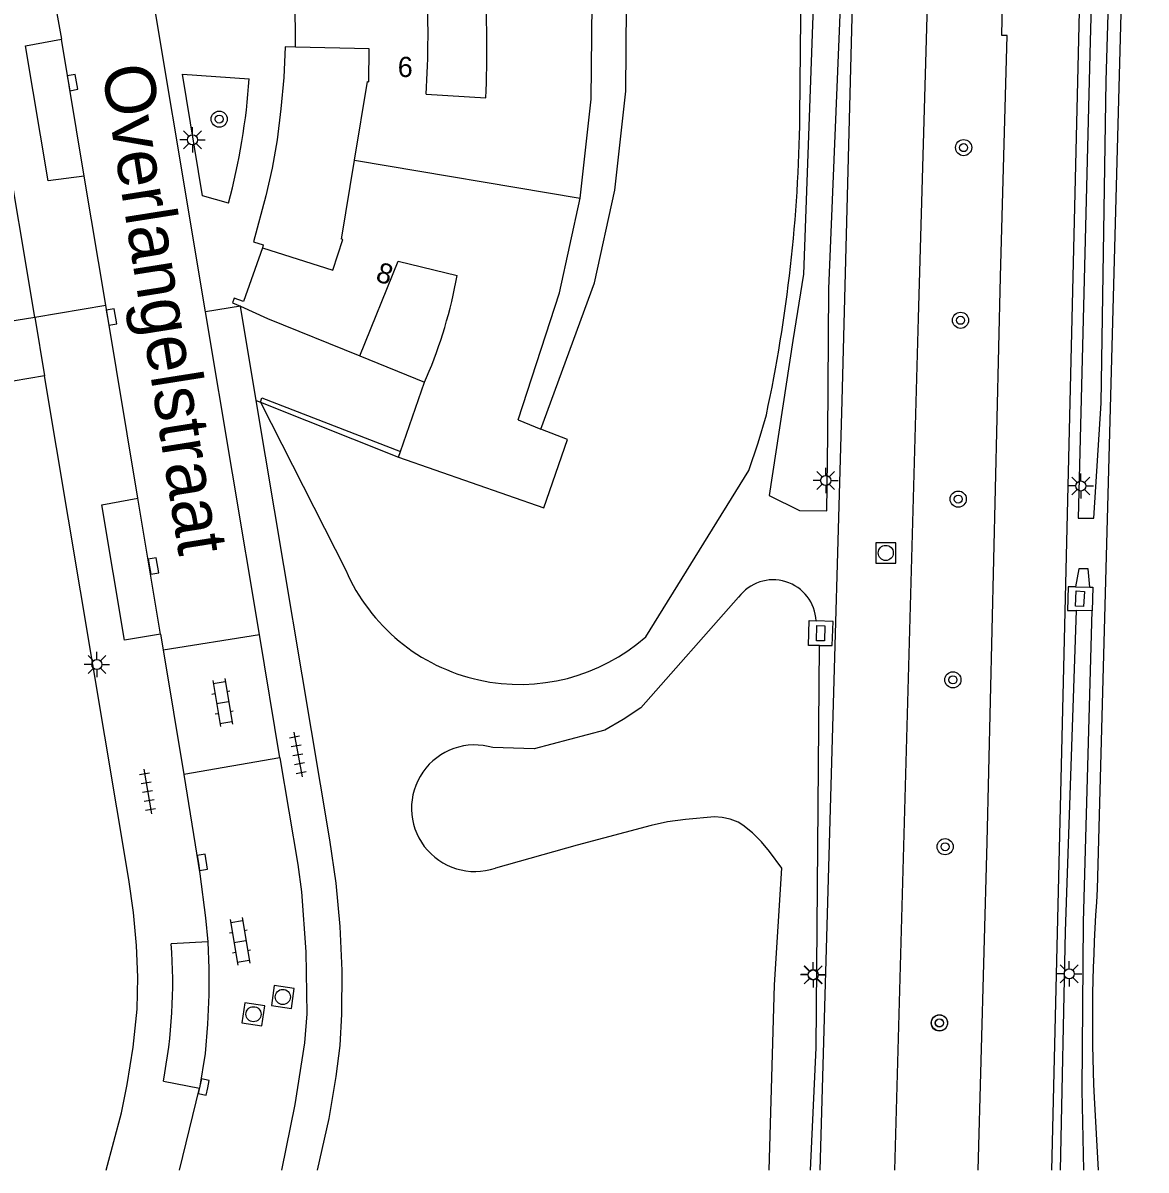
# Model space of a CAD drawing. Extents: x 124000 to 128010, y 398999 to 403000.
# Drawn here: x 127655.9 to 127711.6, y 399000 to 399056.8 of the extents above; entities that cross this region are included whole.
import ezdxf

# ---------------------------------------------------------------- set-up
doc = ezdxf.new("R2010")
doc.units = 0
for name, color, linetype in [('gg-afsc-muur', 7, 'Continuous'), ('gg-anno-huisnummerreeks BGT', 7, 'Continuous'), ('gg-anno-openbare ruimte label', 7, 'Continuous'), ('gg-bbg-gedigitaliseerde bebouwing', 7, 'Continuous'), ('gg-bbg-hoofdgebouw', 7, 'Continuous'), ('gg-bbg-tussenscheiding', 7, 'Continuous'), ('gg-knt-BGT kruinlijn', 7, 'Continuous'), ('gg-knt-bovenkant onderkant talud', 7, 'Continuous'), ('gg-knt-verharding', 7, 'Continuous'), ('gg-knt-verharding nz', 7, 'Continuous'), ('gg-kntw-greppel-droge sloot', 7, 'Continuous'), ('gt-grn-weggrens', 7, 'Continuous'), ('gt-symb-boom', 7, 'Continuous'), ('gt-symb-klinker verharding', 7, 'Continuous'), ('gt-symb-kolk', 7, 'Continuous'), ('gt-symb-kolk center center', 7, 'Continuous'), ('gt-symb-lichtmast', 7, 'Continuous'), ('gt-symb-rioolschacht', 7, 'Continuous'), ('gt-symb-tegel verharding', 7, 'Continuous')]:
    doc.layers.add(name, color=color, linetype=linetype)

# ---------------------------------------------------------------- blocks, each defined once
blk = doc.blocks.new('gt0-KOLK')
at = {"layer": 'gt-symb-kolk'}
blk.add_lwpolyline([(0, 0), (0.375, 0), (0.375, 0.4), (-0.375, 0.4), (-0.375, 0), (0, 0)], dxfattribs=at)
blk = doc.blocks.new('gt0-LMAST')
at = {"layer": 'gt-symb-lichtmast'}
for p, q in [((-0.005, 0.246), (-0.005, 0.621)), ((-0.182, 0.173), (-0.447, 0.438)), ((0.172, 0.173), (0.437, 0.438)), ((-0.255, -0.004), (-0.63, -0.004)), ((-0.182, -0.181), (-0.447, -0.446)), ((-0.005, -0.254), (-0.005, -0.629)), ((0.437, -0.446), (0.172, -0.181)), ((0.245, -0.004), (0.62, -0.004))]:
    blk.add_line(p, q, dxfattribs=at)
blk.add_circle((-0.005, -0.004), 0.25, dxfattribs=at)
blk = doc.blocks.new('gt0-BOOM')
at = {"layer": 'gt-symb-boom'}
for radius in [0.4, 0.2]:
    blk.add_circle((0, 0), radius, dxfattribs=at)
blk = doc.blocks.new('gt0-KOLKCC')
at = {"layer": 'gt-symb-kolk center center'}
blk.add_lwpolyline([(-0.375, 0.2), (0.375, 0.2), (0.375, -0.2), (-0.375, -0.2)], close=True, dxfattribs=at)
blk = doc.blocks.new('gt0-RS')
at = {"layer": 'gt-symb-rioolschacht'}
blk.add_lwpolyline([(-0.5, -0.5), (0.5, -0.5), (0.5, 0.5), (-0.5, 0.5)], close=True, dxfattribs=at)
blk.add_circle((0, 0), 0.375, dxfattribs=at)
blk = doc.blocks.new('gt0-KL1')
at = {"layer": 'gt-symb-klinker verharding'}
for p, q in [((-1.15, 0.3), (1.15, 0.3)), ((-1, -0.3), (-1, 0.3)), ((-0.5, 0.3), (-0.5, 0.45)), ((0, -0.3), (0, 0.3)), ((0.5, 0.3), (0.5, 0.45)), ((1, -0.3), (1, 0.3)), ((-1.15, -0.3), (1.15, -0.3)), ((-0.5, -0.45), (-0.5, -0.3)), ((0.5, -0.45), (0.5, -0.3))]:
    blk.add_line(p, q, dxfattribs=at)
blk = doc.blocks.new('gt0-TEG1')
at = {"layer": 'gt-symb-tegel verharding'}
for p, q in [((-1.125, 0), (1.125, 0)), ((-0.9, -0.25), (-0.9, 0.25)), ((-0.45, -0.25), (-0.45, 0.25)), ((0, -0.25), (0, 0.25)), ((0.45, -0.25), (0.45, 0.25)), ((0.9, -0.25), (0.9, 0.25))]:
    blk.add_line(p, q, dxfattribs=at)

msp = doc.modelspace()

# ---------------------------------------------------------------- linework, layer by layer
at = {"layer": 'gg-afsc-muur'}
for p, q in [((127672.605, 399040.339), (127675.81, 399039.042)), ((127667.671, 399038.05), (127674.514, 399035.324))]:
    msp.add_line(p, q, dxfattribs=at)
msp.add_lwpolyline([(127667.671, 399038.05), (127667.744, 399038.266), (127674.609, 399035.598)], dxfattribs=at)
at = {"layer": 'gg-bbg-gedigitaliseerde bebouwing'}
for p, q in [((127675.88, 399053.306), (127678.838, 399053.119)), ((127675.81, 399039.042), (127675.91, 399039.272))]:
    msp.add_line(p, q, dxfattribs=at)
for points in [[(127683.526, 399048.152), (127684.071, 399053.059), (127684.124, 399059.4)], [(127680.453, 399037.164), (127682.491, 399043.462), (127683.526, 399048.152)], [(127672.605, 399040.339), (127674.504, 399045.031), (127677.423, 399044.319)]]:
    msp.add_lwpolyline(points, dxfattribs=at)
for centre, radius, start, end in [((127632.475, 399056.241), 43.504, 356.131, 3.5642), ((127630.958, 399055.56), 47.943, 357.0809, 4.2399), ((127654.239, 399048.519), 23.561, 336.8924, 349.732)]:
    msp.add_arc(centre, radius, start, end, dxfattribs=at)
at = {"layer": 'gg-bbg-hoofdgebouw'}
for p, q in [((127669.409, 399055.63), (127669.39, 399058.588)), ((127674.609, 399035.598), (127675.81, 399039.042)), ((127680.453, 399037.164), (127681.576, 399036.716)), ((127674.514, 399035.324), (127674.609, 399035.598))]:
    msp.add_line(p, q, dxfattribs=at)
for points in [[(127672.338, 399050.037), (127672.978, 399053.929), (127673.045, 399053.92), (127673.055, 399055.552), (127669.409, 399055.63)], [(127667.776, 399045.693), (127671.268, 399044.586), (127671.754, 399046.114), (127671.695, 399046.125), (127672.338, 399050.037)], [(127667.776, 399045.693), (127666.834, 399043.041), (127666.372, 399043.198), (127666.288, 399042.97), (127666.686, 399042.807)], [(127666.686, 399042.807), (127668.016, 399042.196), (127672.605, 399040.339)], [(127674.514, 399035.324), (127681.71, 399032.817), (127682.889, 399036.192), (127681.576, 399036.716)]]:
    msp.add_lwpolyline(points, dxfattribs=at)
at = {"layer": 'gg-bbg-tussenscheiding'}
msp.add_line((127672.338, 399050.037), (127683.526, 399048.152), dxfattribs=at)
at = {"layer": 'gg-knt-BGT kruinlijn'}
msp.add_lwpolyline([(127681.576, 399036.716), (127684.225, 399043.957), (127685.24, 399048.558), (127685.785, 399053.464), (127685.838, 399059.805), (127685.096, 399066.117), (127684.058, 399070.774), (127682.504, 399075.516), (127680.123, 399080.424), (127679.379, 399081.8)], dxfattribs=at)
at = {"layer": 'gg-knt-bovenkant onderkant talud'}
for p, q in [((127667.47, 399038.13), (127667.671, 399038.05)), ((127667.671, 399038.05), (127671.898, 399029.722))]:
    msp.add_line(p, q, dxfattribs=at)
for points in [[(127694.403, 399052.196), (127694.467, 399058.739), (127692.762, 399072.208), (127688.341, 399084.319)], [(127686.765, 399026.424), (127691.87, 399034.661), (127692.332, 399036.033), (127692.744, 399037.421)]]:
    msp.add_lwpolyline(points, dxfattribs=at)
for centre, radius, start, end in [((127619.908, 399053.08), 74.5, 347.86666, 359.32018), ((127680.53, 399033.475), 9.412, 203.4982, 311.4867)]:
    msp.add_arc(centre, radius, start, end, dxfattribs=at)
at = {"layer": 'gg-knt-verharding'}
for p, q in [((127706.888, 399000), (127708.764, 399078.2)), ((127660.007, 399042.846), (127658.946, 399049.24)), ((127661.593, 399033.288), (127660.007, 399042.846)), ((127648.641, 399041.016), (127656.489, 399042.256)), ((127667.62, 399026.54), (127664.954, 399042.517)), ((127667.47, 399038.13), (127666.686, 399042.807)), ((127656.97, 399039.346), (127647.766, 399037.777)), ((127708.07, 399028.893), (127708.768, 399028.877)), ((127708.896, 399027.701), (127708.119, 399027.719)), ((127662.727, 399026.556), (127662.855, 399025.78)), ((127662.855, 399025.78), (127667.62, 399026.54)), ((127668.639, 399020.429), (127667.62, 399026.54)), ((127662.855, 399025.78), (127663.87, 399019.602)), ((127668.639, 399020.429), (127663.87, 399019.602)), ((127665.059, 399011.3), (127663.256, 399011.202)), ((127662.862, 399004.398), (127664.65, 399004.062)), ((127663.663, 399000), (127664.65, 399004.062)), ((127708.983, 399003.594), (127709.182, 399000))]:
    msp.add_line(p, q, dxfattribs=at)
for points in [[(127711.561, 399102.83), (127711.485, 399101.146), (127710.886, 399080.588), (127710.348, 399058.549), (127709.143, 399013.921)], [(127698.17, 399100.076), (127698.537, 399098.927), (127700.875, 399088.515), (127701.335, 399079.614), (127700.27, 399042.21), (127699.098, 399000)], [(127656.489, 399042.256), (127653.344, 399061.031), (127653.084, 399063.036), (127652.974, 399065.087), (127652.959, 399066.373), (127653.017, 399067.658), (127653.16, 399069.095), (127653.377, 399070.523), (127653.67, 399071.951), (127654.042, 399073.361), (127654.606, 399075.101), (127655.251, 399076.813), (127662.51, 399092.315)], [(127703.246, 399000), (127703.688, 399016.24), (127704.355, 399044.253), (127704.677, 399056.214), (127704.411, 399056.219), (127704.568, 399063.403), (127704.993, 399078.857), (127705.016, 399080.092)], [(127695.408, 399000), (127696.508, 399038.113), (127697.485, 399076.147)], [(127664.954, 399042.517), (127661.698, 399062.036), (127661.467, 399063.845), (127661.365, 399065.665), (127661.406, 399067.08), (127661.563, 399068.487), (127661.826, 399069.907), (127662.183, 399071.306), (127662.604, 399072.613), (127663.109, 399073.889), (127663.519, 399074.763)], [(127656.527, 399066.773), (127656.528, 399065.121), (127656.652, 399063.243), (127657.047, 399060.312), (127657.812, 399056.028)], [(127658.946, 399049.24), (127657.156, 399049.006), (127656.03, 399055.709), (127657.812, 399056.028)], [(127669.409, 399055.63), (127668.894, 399055.657), (127668.829, 399054.129), (127668.69, 399052.584), (127668.501, 399051.045), (127668.25, 399049.648), (127667.943, 399048.263), (127667.322, 399045.993), (127667.809, 399045.847), (127667.776, 399045.693)], [(127666.09, 399047.909), (127664.809, 399048.278), (127663.805, 399054.303), (127667.116, 399054.075)], [(127660.031, 399000), (127660.781, 399002.839), (127661.072, 399004.242), (127661.366, 399006.097), (127661.559, 399007.966), (127661.593, 399009.551), (127661.525, 399011.134), (127661.383, 399012.768), (127661.16, 399014.393), (127656.97, 399039.346)], [(127670.501, 399000), (127671.076, 399002.555), (127671.433, 399004.631), (127671.621, 399006.171), (127671.713, 399007.719), (127671.72, 399009.895), (127671.625, 399012.068), (127671.424, 399014.218), (127671.119, 399016.356), (127667.47, 399038.13)], [(127662.727, 399026.556), (127660.932, 399026.26), (127659.82, 399032.958), (127661.593, 399033.288)], [(127708.07, 399028.893), (127707.703, 399028.902), (127707.668, 399027.73), (127708.119, 399027.719)], [(127708.768, 399028.877), (127708.931, 399028.873), (127708.896, 399027.701)], [(127695.37, 399025.995), (127694.832, 399025.996), (127694.863, 399027.221), (127695.212, 399027.207)], [(127695.37, 399025.995), (127696.005, 399025.994), (127696.054, 399027.172), (127695.212, 399027.207)], [(127668.639, 399020.429), (127669.521, 399015.144), (127669.701, 399013.787), (127669.93, 399010.808), (127669.965, 399007.741), (127669.859, 399006.298), (127669.383, 399003.255), (127668.712, 399000)], [(127663.87, 399019.602), (127664.678, 399014.684), (127664.955, 399012.489), (127665.059, 399011.3)]]:
    msp.add_lwpolyline(points, dxfattribs=at)
for centre, radius, start, end in [((127635.832, 399056.112), 31.35, 344.8312, 356.2742), ((127799.051, 399007.363), 90.147, 175.82834, 182.39639), ((127637.566, 399009.276), 25.762, 349.0847, 4.287)]:
    msp.add_arc(centre, radius, start, end, dxfattribs=at)
at = {"layer": 'gg-knt-verharding nz'}
for p, q in [((127658.946, 399049.24), (127657.812, 399056.028)), ((127662.727, 399026.556), (127661.593, 399033.288))]:
    msp.add_line(p, q, dxfattribs=at)
msp.add_lwpolyline([(127665.059, 399011.3), (127665.122, 399009.991), (127665.124, 399008.68), (127665.058, 399007.224), (127664.935, 399005.772), (127664.65, 399004.062)], dxfattribs=at)
at = {"layer": 'gg-kntw-greppel-droge sloot'}
for points in [[(127694.083, 399070.424), (127694.424, 399064.577), (127695.077, 399058.122), (127694.578, 399044.381), (127694.062, 399041.11), (127692.883, 399033.417), (127694.389, 399032.675), (127695.737, 399032.669), (127695.799, 399036.406), (127695.845, 399043.657), (127696.471, 399058.849), (127696.959, 399078.855), (127696.794, 399085.143), (127695.593, 399093.227), (127694.896, 399093.185), (127694.573, 399094.669), (127695.144, 399095.005), (127694.534, 399097.155), (127688.492, 399096.05), (127685.939, 399095.139)], [(127709.42, 399089.553), (127709.493, 399088.232), (127709.575, 399085.741), (127709.553, 399082.511), (127709.436, 399078.913), (127708.795, 399055.936), (127708.202, 399032.299), (127708.973, 399032.294), (127709.34, 399037.997), (127709.59, 399053.962), (127709.913, 399065.038), (127710.277, 399079.438), (127710.42, 399086.553), (127710.244, 399089.609)], [(127708.768, 399028.877), (127708.689, 399029.79), (127708.228, 399029.786), (127708.07, 399028.893)], [(127691.368, 399028.387), (127686.529, 399022.895), (127685.655, 399022.32), (127684.747, 399021.791), (127681.244, 399020.863), (127679.197, 399020.931)], [(127707.32, 399000), (127707.564, 399011.82), (127708.119, 399027.719)], [(127708.484, 399000), (127708.395, 399003.953), (127708.453, 399012.291), (127708.896, 399027.701)], [(127694.938, 399000), (127695.221, 399006.052), (127695.37, 399025.995)], [(127692.88, 399000), (127693.156, 399009.182), (127693.51, 399014.964), (127692.907, 399015.788), (127692.51, 399016.257), (127692.059, 399016.714), (127691.581, 399017.094), (127691.34, 399017.236), (127690.947, 399017.393), (127690.56, 399017.475), (127690.173, 399017.499), (127688.735, 399017.374), (127687.849, 399017.258), (127687.041, 399017.079), (127683.372, 399016.104), (127679.316, 399014.963)]]:
    msp.add_lwpolyline(points, dxfattribs=at)
for centre, radius, start, end in [((127693.079, 399027.11), 2.135, 2.6147, 143.2553), ((127678.296, 399017.928), 3.135, 73.2962, 288.9884)]:
    msp.add_arc(centre, radius, start, end, dxfattribs=at)
at = {"layer": 'gt-grn-weggrens'}
for p, q in [((127656.489, 399042.256), (127660.007, 399042.846)), ((127656.489, 399042.256), (127656.97, 399039.346)), ((127666.686, 399042.807), (127664.954, 399042.517))]:
    msp.add_line(p, q, dxfattribs=at)

# ---------------------------------------------------------------- block references
at = {"layer": 'gt-symb-boom'}
for p in [(127665.63, 399052.071), (127702.519, 399050.659), (127702.368, 399042.104), (127702.253, 399033.244), (127701.989, 399024.289), (127701.603, 399016.02), (127701.317, 399007.286), (127701.326, 399007.294)]:
    msp.add_blockref('gt0-BOOM', p, dxfattribs=at)
at = {"layer": 'gt-symb-klinker verharding'}
for p, rotation in [((127665.798, 399023.169), -80.44347238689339), ((127666.659, 399011.331), -80.62242087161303)]:
    msp.add_blockref('gt0-KL1', p, dxfattribs=dict(at, rotation=rotation))
at = {"layer": 'gt-symb-kolk'}
for p, rotation in [((127658.162, 399053.85), -80.33049474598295), ((127660.096, 399042.235), -80.67893928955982), ((127662.175, 399029.893), -80.62242087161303), ((127664.6, 399015.213), -81.43241009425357), ((127665.061, 399004.078), 78.34159837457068)]:
    msp.add_blockref('gt0-KOLK', p, dxfattribs=dict(at, rotation=rotation))
at = {"layer": 'gt-symb-kolk center center'}
for p, rotation in [((127708.28, 399028.304), 86.31744685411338), ((127695.432, 399026.595), -91.30745352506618)]:
    msp.add_blockref('gt0-KOLKCC', p, dxfattribs=dict(at, rotation=rotation))
at = {"layer": 'gt-symb-lichtmast'}
for p in [(127664.309, 399051.05), (127695.691, 399034.167), (127708.333, 399033.898), (127659.576, 399025.056), (127695.065, 399009.669), (127695.073, 399009.674), (127695.075, 399009.686), (127707.759, 399009.724)]:
    msp.add_blockref('gt0-LMAST', p, dxfattribs=at)
at = {"layer": 'gt-symb-rioolschacht'}
msp.add_blockref('gt0-RS', (127698.662, 399030.577), dxfattribs=at)
for p, rotation in [((127668.782, 399008.576), 81.78079075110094), ((127667.328, 399007.72), 81.37577126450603)]:
    msp.add_blockref('gt0-RS', p, dxfattribs=dict(at, rotation=rotation))
at = {"layer": 'gt-symb-tegel verharding'}
for p, rotation in [((127669.53, 399020.584), -79.39794170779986), ((127662.084, 399018.757), -80.49998940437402)]:
    msp.add_blockref('gt0-TEG1', p, dxfattribs=dict(at, rotation=rotation))

# ---------------------------------------------------------------- texts
at = {"layer": 'gg-anno-huisnummerreeks BGT'}
for s, rotation, p in [('6', 358.9, (127674.47, 399054.165)), ('8', 342.4, (127673.332, 399044.061))]:
    msp.add_text(s, height=1, rotation=rotation, dxfattribs=at).set_placement(p)
at = {"layer": 'gg-anno-openbare ruimte label'}
msp.add_text('Overlangelstraat', height=2.5, rotation=279, dxfattribs=at).set_placement((127659.807, 399054.605))

doc.saveas('drawing.dxf')
